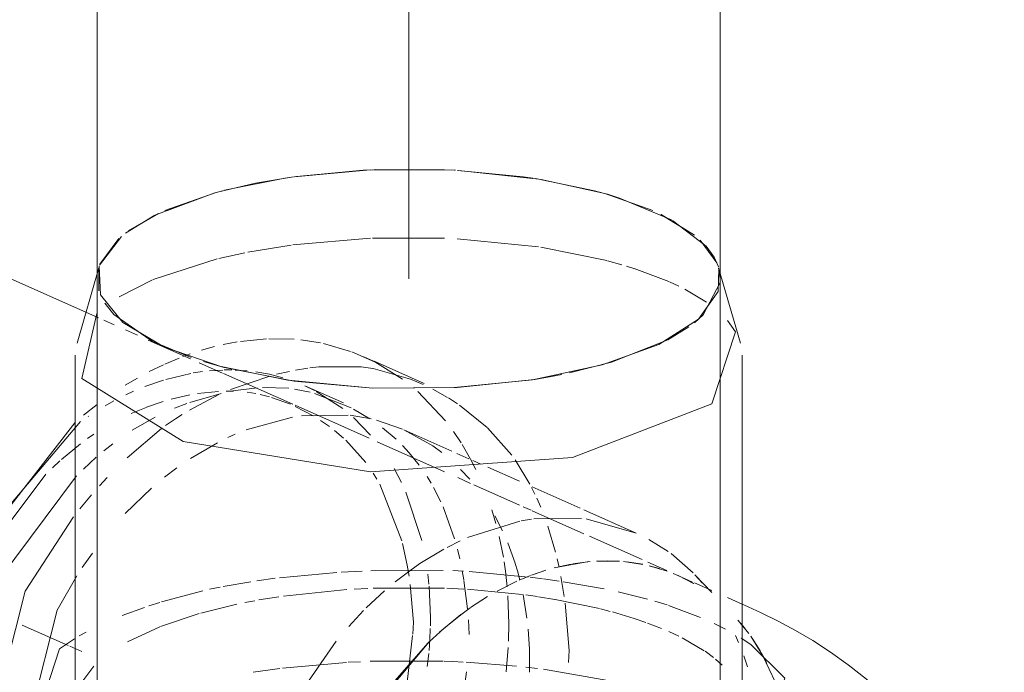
# Model space of a CAD drawing. Header units: millimetres. Extents: x -121 to 29920, y 1231 to 31888.
# Tile 291 of 310: x 21799 to 21878, y 26421 to 26474. Entities that reach past the tile are written whole.
import ezdxf

# ---------------------------------------------------------------- set-up
doc = ezdxf.new("R2010")
doc.units = ezdxf.units.MM
doc.linetypes.add('ADSK_Осевая', pattern=[700, 500, -100, 0, -100])
doc.layers.add('P-PIPE-____-CNTR', color=3, linetype='ADSK_Осевая', lineweight=20)
doc.layers.add('P-PIPE-____-OTLN', color=3, linetype='Continuous', lineweight=20)

# ---------------------------------------------------------------- blocks, each defined once
blk = doc.blocks.new('ADSK_ППР_Отвод канализационный_Составной - Отвод раструбный-1324022-3D severage Right')
at = {"layer": 'P-PIPE-____-OTLN', "color": 9}
for p, q in [((-5192.742, 26461.722), (-5198.863, 26461.172)), ((-5186.809, 26461.731), (-5192.49, 26461.733)), ((-5186.809, 26461.731), (-5192.31, 26461.74)), ((-5185.932, 26461.69), (-5186.809, 26461.731)), ((-5185.983, 26461.691), (-5186.809, 26461.731)), ((-5179.232, 26460.983), (-5185.67, 26461.675)), ((-5173.929, 26459.821), (-5179.038, 26460.951)), ((-5205.22, 26459.878), (-5209.957, 26458.128)), ((-5170.087, 26458.451), (-5173.933, 26459.822)), ((-5209.75, 26458.228), (-5212.168, 26456.821)), ((-5210.05, 26458.082), (-5212.409, 26456.642)), ((-5166.734, 26456.477), (-5169.435, 26458.147)), ((-5165.818, 26455.608), (-5168.502, 26457.661)), ((-5212.729, 26456.385), (-5214.483, 26454.067)), ((-5212.923, 26456.217), (-5214.453, 26454.148)), ((-5164.945, 26454.264), (-5166.289, 26456.088)), ((-5166.038, 26450.105), (-5164.688, 26452.699)), ((-5214.056, 26451.025), (-5213.337, 26450.129)), ((-5213.333, 26450.125), (-5210.219, 26447.951)), ((-5166.748, 26449.461), (-5166.04, 26450.102)), ((-5164.099, 26449.625), (-5163.455, 26448.729)), ((-5168.884, 26448.08), (-5167.197, 26449.117)), ((-5210.211, 26447.947), (-5207.127, 26446.663)), ((-5173.393, 26446.286), (-5168.887, 26448.079)), ((-5206.127, 26446.338), (-5204.866, 26445.974)), ((-5204.864, 26445.973), (-5199.366, 26444.849)), ((-5176.763, 26445.427), (-5173.398, 26446.285)), ((-5199.359, 26444.848), (-5192.543, 26444.218)), ((-5185.791, 26444.267), (-5179.57, 26444.913)), ((-5179.567, 26444.913), (-5177.946, 26445.191)), ((-5192.543, 26444.218), (-5185.797, 26444.267)), ((-5216.112, 26424.336), (-5215.55, 26424.645)), ((-5163, 26424.14), (-5162.231, 26423.637)), ((-5215.91, 26420.633), (-5214.934, 26421.895))]:
    blk.add_line(p, q, dxfattribs=at)
at = {"layer": 'P-PIPE-____-OTLN', "color": 10}
for p, q in [((-5198.972, 26455.706), (-5192.75, 26456.232)), ((-5192.579, 26456.239), (-5186.815, 26456.24)), ((-5185.773, 26456.193), (-5179.27, 26455.551)), ((-5204.921, 26454.613), (-5202.813, 26455.078)), ((-5202.581, 26455.124), (-5199.114, 26455.688)), ((-5179.083, 26455.523), (-5173.788, 26454.451)), ((-5210.168, 26452.925), (-5205.052, 26454.58)), ((-5173.716, 26454.432), (-5172.571, 26454.114)), ((-5172.202, 26454.004), (-5171.601, 26453.816)), ((-5171.574, 26453.807), (-5168.79, 26452.756)), ((-5212.91, 26451.537), (-5210.219, 26452.903)), ((-5168.747, 26452.737), (-5167.992, 26452.386)), ((-5167.512, 26452.144), (-5165.791, 26451.11)), ((-5201.853, 26428.757), (-5200.386, 26428.957)), ((-5200.048, 26428.999), (-5195.442, 26429.415)), ((-5195.094, 26429.436), (-5193.404, 26429.52)), ((-5192.718, 26429.546), (-5186.908, 26429.592)), ((-5186.144, 26429.577), (-5185.289, 26429.523)), ((-5184.814, 26429.491), (-5180.101, 26429.058)), ((-5179.919, 26429.037), (-5178.946, 26428.917)), ((-5205.655, 26428.071), (-5204.803, 26428.249)), ((-5204.55, 26428.298), (-5202.328, 26428.685)), ((-5192.518, 26428.167), (-5186.815, 26428.167)), ((-5186.608, 26428.159), (-5185.254, 26428.091)), ((-5178.861, 26428.906), (-5177.601, 26428.733)), ((-5177.268, 26428.683), (-5174, 26428.112)), ((-5209.505, 26427.063), (-5206.187, 26427.952)), ((-5201.688, 26427.216), (-5200.094, 26427.476)), ((-5199.728, 26427.53), (-5194.635, 26428.057)), ((-5194.04, 26428.094), (-5192.957, 26428.15)), ((-5184.962, 26428.073), (-5180.57, 26427.658)), ((-5180.28, 26427.62), (-5179.344, 26427.489)), ((-5179.262, 26427.477), (-5177.945, 26427.266)), ((-5172.871, 26427.873), (-5170.518, 26427.289)), ((-5212.654, 26425.963), (-5210.875, 26426.618)), ((-5210.53, 26426.735), (-5209.655, 26427.017)), ((-5206.342, 26426.166), (-5203.463, 26426.872)), ((-5202.813, 26427.005), (-5202.03, 26427.155)), ((-5177.923, 26427.262), (-5174.358, 26426.521)), ((-5169.928, 26427.121), (-5168.935, 26426.817)), ((-5168.834, 26426.785), (-5166.264, 26425.821)), ((-5209.602, 26425.082), (-5206.495, 26426.123)), ((-5174.276, 26426.501), (-5173.509, 26426.303)), ((-5212.225, 26423.863), (-5209.649, 26425.063)), ((-5170.509, 26425.369), (-5169.378, 26424.932)), ((-5165.177, 26425.328), (-5164.265, 26424.866)), ((-5168.79, 26424.682), (-5167.992, 26424.312)), ((-5167.73, 26424.182), (-5165.956, 26423.149)), ((-5165.888, 26423.103), (-5165.205, 26422.598)), ((-5199.8, 26421.746), (-5194.658, 26422.207)), ((-5194.524, 26422.214), (-5193.536, 26422.264)), ((-5192.768, 26422.295), (-5186.915, 26422.306)), ((-5186.83, 26422.303), (-5186.144, 26422.278)), ((-5186.144, 26422.278), (-5185.31, 26422.24)), ((-5185.051, 26422.226), (-5181.031, 26421.913)), ((-5165.054, 26422.476), (-5164.511, 26421.987)), ((-5202.163, 26421.417), (-5200.015, 26421.719)), ((-5180.281, 26421.832), (-5179.343, 26421.72)), ((-5178.87, 26421.659), (-5173.234, 26420.673))]:
    blk.add_line(p, q, dxfattribs=at)
at = {"layer": 'P-PIPE-____-OTLN', "color": 22}
for p, q in [((-5214.548, 26453.864), (-5216.289, 26447.815)), ((-5214.548, 26453.864), (-5214.528, 26452.016)), ((-5163.062, 26447.815), (-5164.804, 26453.864)), ((-5164.676, 26452.975), (-5164.804, 26453.864)), ((-5214.676, 26452.975), (-5214.676, 26397.67)), ((-5164.676, 26397.67), (-5164.676, 26452.975)), ((-5216.426, 26446.863), (-5216.426, 26418.789)), ((-5162.926, 26418.789), (-5162.926, 26446.863)), ((-5177.946, 26445.191), (-5177.398, 26445.297))]:
    blk.add_line(p, q, dxfattribs=at)
at = {"layer": 'P-PIPE-____-OTLN', "color": 9}
for points in [[(-5192.556, 26461.73, 0), (-5193.334, 26461.694, 0), (-5198.686, 26461.196, 0)], [(-5179.703, 26461.057, 0), (-5180.479, 26461.171, 0), (-5185.737, 26461.678, 0)], [(-5199.078, 26461.142, 0), (-5201.954, 26460.653, 0), (-5205.016, 26459.935, 0)], [(-5198.905, 26461.166, 0), (-5199.61, 26461.063, 0), (-5204.462, 26460.082, 0)], [(-5174.08, 26459.863, 0), (-5174.775, 26460.052, 0), (-5179.498, 26461.025, 0)], [(-5204.627, 26460.039, 0), (-5205.21, 26459.881, 0), (-5209.228, 26458.467, 0)], [(-5168.576, 26457.702, 0), (-5172.759, 26459.464, 0), (-5173.813, 26459.787, 0)], [(-5164.83, 26453.952, 0), (-5165.17, 26454.719, 0), (-5165.806, 26455.595, 0)]]:
    blk.add_polyline3d(points, dxfattribs=at)
at = {"layer": 'P-PIPE-____-OTLN', "color": 22}
for points in [[(-5214.511, 26453.986, 0), (-5214.407, 26451.685, 0), (-5212.617, 26449.472, 0), (-5209.264, 26447.498, 0), (-5204.576, 26445.897, 0), (-5198.873, 26444.778, 0), (-5192.543, 26444.218, 0)], [(-5192.543, 26444.218, 0), (-5186.017, 26444.255, 0), (-5179.741, 26444.886, 0), (-5174.142, 26446.068, 0), (-5169.602, 26447.721, 0), (-5166.429, 26449.732, 0), (-5164.841, 26451.964, 0), (-5164.778, 26453.764, 0)], [(-5192.744, 26437.494, 0), (-5207.777, 26439.919, 0), (-5215.897, 26444.996, 0), (-5214.696, 26450.2, 0)], [(-5163.455, 26448.729, 0), (-5165.351, 26442.939, 0), (-5176.538, 26438.647, 0), (-5192.744, 26437.494, 0)], [(-5193.208, 26408.002, 0), (-5210.518, 26410.794, 0), (-5219.867, 26416.64, 0), (-5217.684, 26423.307, 0), (-5216.495, 26424.112, 0)], [(-5162.231, 26423.637, 0), (-5159.485, 26420.939, 0), (-5161.668, 26414.271, 0), (-5174.549, 26409.33, 0), (-5193.208, 26408.002, 0)]]:
    blk.add_polyline3d(points, dxfattribs=at)
at = {"layer": 'P-PIPE-____-OTLN', "color": 10}
blk.add_polyline3d([(-5173.335, 26426.257, 0), (-5171.574, 26425.733, 0), (-5170.636, 26425.414, 0)], dxfattribs=at)
blk = doc.blocks.new('ADSK_ППР_Отвод канализационный_Составной - Отвод раструбный-1586751-3D severage Right')
at = {"layer": 'P-PIPE-____-OTLN', "color": 10}
for p, q in [((-5204.551, 26447.71), (-5203.44, 26447.922)), ((-5203.179, 26447.963), (-5201.071, 26448.166)), ((-5200.901, 26448.173), (-5198.857, 26448.128)), ((-5198.322, 26448.078), (-5196.758, 26447.837)), ((-5206.292, 26447.254), (-5205.265, 26447.541)), ((-5196.524, 26447.788), (-5194.333, 26447.156)), ((-5194.239, 26447.121), (-5192.431, 26446.325)), ((-5209.246, 26446.136), (-5208.1, 26446.622)), ((-5207.802, 26446.737), (-5207.204, 26446.955)), ((-5192.543, 26446.404), (-5193.267, 26446.726)), ((-5188.421, 26444.571), (-5192.512, 26446.39)), ((-5210.488, 26445.534), (-5209.354, 26446.087)), ((-5206.958, 26445.428), (-5206.227, 26445.537)), ((-5205.661, 26445.599), (-5204.592, 26445.665)), ((-5204.477, 26445.668), (-5203.876, 26445.67)), ((-5203.597, 26445.664), (-5202.631, 26445.603)), ((-5200.281, 26445.32), (-5199.239, 26445.559)), ((-5198.768, 26445.652), (-5197.763, 26445.815)), ((-5197.612, 26445.835), (-5196.882, 26445.919)), ((-5192.52, 26445.786), (-5189.539, 26444.942)), ((-5192.4, 26446.31), (-5190.169, 26444.926)), ((-5212.416, 26444.438), (-5211.432, 26445.022)), ((-5210.851, 26444.336), (-5209.339, 26444.863)), ((-5209.172, 26444.913), (-5207.155, 26445.394)), ((-5203.986, 26444.091), (-5200.824, 26445.178)), ((-5201.934, 26445.522), (-5200.835, 26445.326)), ((-5200.835, 26445.326), (-5199.767, 26445.051)), ((-5189.522, 26444.935), (-5188.513, 26444.509)), ((-5212.377, 26443.67), (-5211.757, 26443.957)), ((-5204.318, 26443.973), (-5203.73, 26443.967)), ((-5203.795, 26443.982), (-5201.835, 26444.232)), ((-5201.406, 26444.257), (-5199.303, 26444.2)), ((-5198.845, 26444.141), (-5197.579, 26443.888)), ((-5194.912, 26443.025), (-5198.019, 26444.406)), ((-5198.019, 26444.406), (-5197.231, 26444.026)), ((-5187.727, 26444.126), (-5186.556, 26443.469)), ((-5214.032, 26442.791), (-5213.335, 26443.181)), ((-5208.722, 26443.32), (-5207.235, 26443.664)), ((-5207.271, 26442.457), (-5204.91, 26443.688)), ((-5207.245, 26443.063), (-5204.723, 26443.793)), ((-5206.627, 26443.77), (-5204.923, 26443.952)), ((-5202.634, 26443.882), (-5201.951, 26443.774)), ((-5201.602, 26443.703), (-5200.841, 26443.511)), ((-5200.696, 26443.469), (-5199.161, 26442.914)), ((-5197.221, 26443.793), (-5194.28, 26442.623)), ((-5197.089, 26443.952), (-5194.971, 26442.573)), ((-5188.947, 26443.942), (-5186.71, 26441.577)), ((-5186.488, 26443.428), (-5185.759, 26442.957)), ((-5211.944, 26442.168), (-5210.732, 26442.668)), ((-5210.72, 26442.673), (-5209.382, 26443.13)), ((-5208.469, 26442.593), (-5207.487, 26442.976)), ((-5198.791, 26442.751), (-5197.343, 26441.989)), ((-5194.101, 26442.529), (-5192.789, 26441.749)), ((-5185.611, 26442.856), (-5183.374, 26441.044)), ((-5211.873, 26440.828), (-5210.007, 26441.886)), ((-5202.705, 26440.874), (-5198.989, 26441.895)), ((-5198.274, 26442), (-5194.524, 26442.052)), ((-5196.746, 26441.615), (-5196.041, 26441.123)), ((-5194.378, 26442.036), (-5192.688, 26441.746)), ((-5194.109, 26441.846), (-5192.735, 26440.432)), ((-5192.27, 26441.643), (-5190.179, 26440.92)), ((-5212.262, 26438.632), (-5209.508, 26440.962)), ((-5195.627, 26440.806), (-5194.918, 26440.208)), ((-5191.78, 26441.03), (-5190.686, 26440.109)), ((-5186.22, 26439.16), (-5190.066, 26440.87)), ((-5190.066, 26440.87), (-5187.747, 26439.571)), ((-5183.358, 26441.03), (-5181.409, 26438.827)), ((-5215.45, 26440.168), (-5214.94, 26440.52)), ((-5204.183, 26440.248), (-5203.595, 26440.513)), ((-5194.719, 26440.025), (-5193.113, 26438.245)), ((-5186.072, 26440.727), (-5185.474, 26439.834)), ((-5217.535, 26438.489), (-5216.015, 26439.75)), ((-5214.133, 26439.177), (-5213.424, 26439.741)), ((-5207.189, 26438.569), (-5205.025, 26439.833)), ((-5190.159, 26439.599), (-5189.629, 26439.033)), ((-5187.747, 26439.571), (-5187.018, 26439.037)), ((-5185.388, 26439.697), (-5184.71, 26438.526)), ((-5215.78, 26437.715), (-5214.739, 26438.665)), ((-5189.629, 26439.033), (-5188.823, 26438.036)), ((-5184.84, 26438.547), (-5185.813, 26438.979)), ((-5184.707, 26438.519), (-5184.28, 26437.684)), ((-5181.139, 26438.448), (-5179.961, 26436.513)), ((-5218.253, 26437.824), (-5217.655, 26438.381)), ((-5209.262, 26437.07), (-5208.288, 26437.811)), ((-5190.849, 26437.756), (-5190.259, 26436.645)), ((-5185.511, 26437.691), (-5184.782, 26436.896)), ((-5183.89, 26438.124), (-5184.522, 26438.405)), ((-5180.771, 26436.737), (-5183.324, 26437.872)), ((-5224.499, 26429.724), (-5218.781, 26437.308)), ((-5214.472, 26436.38), (-5213.865, 26437.034)), ((-5192.523, 26437.393), (-5192.219, 26436.9)), ((-5188.198, 26437.117), (-5187.883, 26436.597)), ((-5212.412, 26434.162), (-5210.317, 26436.187)), ((-5191.999, 26436.517), (-5190.221, 26431.971)), ((-5187.678, 26436.235), (-5187.106, 26435.102)), ((-5179.814, 26436.232), (-5179.553, 26435.705)), ((-5175.919, 26434.58), (-5179.765, 26436.29)), ((-5189.896, 26435.865), (-5188.616, 26431.997)), ((-5179.405, 26435.389), (-5179.082, 26434.651)), ((-5186.918, 26434.682), (-5185.999, 26432.124)), ((-5182.991, 26434.439), (-5182.671, 26433.35)), ((-5182.752, 26433.964), (-5182.142, 26432.768)), ((-5180.641, 26433.556), (-5179.821, 26433.688)), ((-5179.633, 26433.713), (-5175.816, 26433.757)), ((-5171.426, 26432.582), (-5175.633, 26434.453)), ((-5175.447, 26433.713), (-5171.426, 26432.582)), ((-5184.954, 26432.225), (-5180.747, 26433.536)), ((-5178.512, 26433.141), (-5177.892, 26431.045)), ((-5182.41, 26432.306), (-5182.08, 26430.645)), ((-5190.163, 26431.745), (-5189.789, 26430.004)), ((-5186.593, 26431.437), (-5185.545, 26431.959)), ((-5181.721, 26431.805), (-5181.134, 26430.175)), ((-5170.398, 26432.076), (-5168.851, 26431.104)), ((-5185.771, 26431.291), (-5185.585, 26430.512)), ((-5168.624, 26430.938), (-5166.856, 26429.388)), ((-5189.789, 26430.004), (-5189.645, 26429.131)), ((-5182.019, 26430.269), (-5181.912, 26429.518)), ((-5181.128, 26430.155), (-5180.944, 26429.543)), ((-5178.007, 26429.791), (-5175.211, 26430.293)), ((-5177.762, 26430.519), (-5177.613, 26429.855)), ((-5176.629, 26430.1), (-5177.646, 26429.884)), ((-5175.119, 26430.303), (-5176.512, 26430.121)), ((-5174.61, 26430.338), (-5173.724, 26430.362)), ((-5172.768, 26430.329), (-5174.549, 26430.342)), ((-5172.437, 26430.302), (-5170.883, 26430.072)), ((-5170.9, 26430.079), (-5172.182, 26430.277)), ((-5169.55, 26429.733), (-5170.388, 26429.965)), ((-5170.372, 26429.958), (-5168.933, 26429.524)), ((-5190.754, 26428.676), (-5189.592, 26429.564)), ((-5188.137, 26429.294), (-5188.05, 26428.497)), ((-5185.389, 26429.558), (-5185.261, 26428.835)), ((-5181.912, 26429.518), (-5181.776, 26428.271)), ((-5180.944, 26429.543), (-5180.754, 26428.835)), ((-5179.893, 26429.182), (-5180.806, 26428.809)), ((-5180.666, 26428.866), (-5179.903, 26429.175)), ((-5179.821, 26429.206), (-5178.677, 26429.598)), ((-5178.888, 26429.534), (-5179.811, 26429.213)), ((-5177.464, 26429.113), (-5177.196, 26427.5)), ((-5168.441, 26429.334), (-5168.082, 26429.18)), ((-5166.892, 26428.652), (-5168.078, 26429.179)), ((-5166.797, 26428.525), (-5168.052, 26429.167)), ((-5168.051, 26429.167), (-5166.825, 26428.539)), ((-5165.351, 26427.813), (-5166.711, 26429.238)), ((-5166.711, 26429.238), (-5166.131, 26428.597)), ((-5189.552, 26428.46), (-5189.298, 26425.44)), ((-5188.035, 26428.329), (-5187.927, 26425.823)), ((-5185.251, 26428.769), (-5184.964, 26426.517)), ((-5182.572, 26427.936), (-5180.995, 26428.722)), ((-5165.351, 26427.966), (-5166.736, 26428.582)), ((-5193.076, 26426.59), (-5191.615, 26427.953)), ((-5184.704, 26426.606), (-5183.354, 26427.486)), ((-5183.339, 26427.495), (-5184.017, 26427.071)), ((-5181.721, 26427.56), (-5181.647, 26425.329)), ((-5180.489, 26427.66), (-5180.184, 26425.764)), ((-5184.73, 26426.59), (-5185.388, 26426.114)), ((-5177.123, 26426.972), (-5176.801, 26423.174)), ((-5194.479, 26425.099), (-5193.291, 26426.373)), ((-5187.927, 26425.823), (-5187.935, 26425.136)), ((-5185.482, 26426.044), (-5187.209, 26424.622)), ((-5186.845, 26424.94), (-5185.366, 26426.128)), ((-5189.298, 26425.44), (-5189.351, 26424.465)), ((-5184.888, 26425.611), (-5184.82, 26424.442)), ((-5181.647, 26425.329), (-5181.676, 26423.911)), ((-5189.358, 26424.356), (-5189.786, 26420.621)), ((-5187.94, 26424.933), (-5187.98, 26424.023)), ((-5180.089, 26424.88), (-5179.99, 26423.271)), ((-5163.446, 26424.36), (-5163.204, 26423.815)), ((-5198.19, 26420.008), (-5195.487, 26423.901)), ((-5188.109, 26423.78), (-5191.15, 26420.313)), ((-5187.981, 26424.013), (-5188.042, 26423.17)), ((-5188.065, 26422.916), (-5188.18, 26421.879)), ((-5181.7, 26423.405), (-5181.86, 26421.453)), ((-5179.989, 26423.238), (-5179.974, 26422.287)), ((-5176.801, 26423.174), (-5176.852, 26422.194)), ((-5162.782, 26422.74), (-5162.485, 26421.86)), ((-5160.232, 26420.588), (-5161.25, 26422.737)), ((-5179.974, 26422.287), (-5179.986, 26421.428)), ((-5185.046, 26421.46), (-5185.318, 26419.436))]:
    blk.add_line(p, q, dxfattribs=at)
at = {"layer": 'P-PIPE-____-OTLN', "color": 9}
for p, q in [((-5215.763, 26442.031), (-5214.664, 26442.896)), ((-5215.401, 26441.934), (-5215.363, 26441.959)), ((-5222.574, 26428.862), (-5216.335, 26437.173)), ((-5216.067, 26434.522), (-5215.123, 26435.647)), ((-5215.864, 26429.82), (-5215.049, 26430.984)), ((-5163.455, 26427.124), (-5164.107, 26427.414)), ((-5163.268, 26425.609), (-5162.715, 26424.944)), ((-5162.388, 26424.517), (-5163.242, 26425.583)), ((-5161.282, 26422.796), (-5162.232, 26424.301)), ((-5162.122, 26424.14), (-5161.471, 26423.124)), ((-5161.271, 26422.775), (-5160.932, 26422.137))]:
    blk.add_line(p, q, dxfattribs=at)
at = {"layer": 'P-PIPE-____-OTLN', "color": 22}
blk.add_line((-5162.424, 26426.665), (-5163.455, 26427.124), dxfattribs=at)
at = {"layer": 'P-PIPE-____-OTLN', "color": 10}
for points in [[(-5196.866, 26445.921, 0), (-5193.476, 26445.924, 0), (-5192.54, 26445.79, 0)], [(-5209.183, 26441.202, 0), (-5208.391, 26441.753, 0), (-5207.851, 26442.103, 0)], [(-5189.592, 26429.564, 0), (-5188.77, 26430.136, 0), (-5186.847, 26431.3, 0)], [(-5192.604, 26418.216, 0), (-5192.086, 26419.005, 0), (-5188.029, 26423.857, 0), (-5186.865, 26424.923, 0)]]:
    blk.add_polyline3d(points, dxfattribs=at)
at = {"layer": 'P-PIPE-____-OTLN', "color": 22}
for points in [[(-5229.913, 26411.834, 0), (-5225.304, 26430.064, 0), (-5216.465, 26441.438, 0)], [(-5229.846, 26414.103, 0), (-5225.843, 26429.936, 0), (-5215.997, 26441.523, 0)], [(-5225.066, 26409.68, 0), (-5220.457, 26427.91, 0), (-5216.569, 26433.892, 0)], [(-5221.893, 26410.567, 0), (-5217.89, 26426.4, 0), (-5216.3, 26429.154, 0)], [(-5141.884, 26398.056, 0), (-5142.065, 26401.247, 0), (-5142.591, 26404.341, 0), (-5143.419, 26407.257, 0), (-5144.489, 26409.939, 0), (-5145.736, 26412.361, 0), (-5147.101, 26414.517, 0), (-5148.536, 26416.421, 0), (-5150.004, 26418.097, 0), (-5151.481, 26419.571, 0), (-5152.951, 26420.87, 0), (-5154.405, 26422.019, 0), (-5155.84, 26423.041, 0), (-5157.254, 26423.954, 0), (-5158.65, 26424.775, 0), (-5160.028, 26425.518, 0), (-5161.393, 26426.192, 0), (-5162.424, 26426.665, 0)]]:
    blk.add_polyline3d(points, dxfattribs=at)

msp = doc.modelspace()

# ---------------------------------------------------------------- linework, layer by layer
at = {"layer": 'P-PIPE-____-CNTR', "color": 9}
for p in [(21830.131, 26859.741), (21830.131, 26855.474)]:
    msp.add_line(p, (21830.131, 26452.975), dxfattribs=at)
at = {"layer": 'P-PIPE-____-CNTR', "color": 10}
for p, q in [((21802.808, 26423.57), (21799.126, 26425.207)), ((21802.808, 26423.57), (21799.126, 26425.207)), ((21803.91, 26423.08), (21802.941, 26423.511)), ((21803.91, 26423.08), (21802.941, 26423.511))]:
    msp.add_line(p, q, dxfattribs=at)
at = {"layer": 'P-PIPE-____-OTLN', "color": 22}
for p, q in [((21805.131, 26910.615), (21805.131, 26452.975)), ((21855.131, 26452.975), (21855.131, 26910.615)), ((21805.245, 26449.846), (21654.637, 26516.807))]:
    msp.add_line(p, q, dxfattribs=at)
at = {"layer": 'P-PIPE-____-OTLN', "color": 9}
for p, q in [((21810.577, 26458.466), (21814.597, 26459.881)), ((21814.597, 26459.881), (21815.197, 26460.042)), ((21845.87, 26459.823), (21849.72, 26458.451)), ((21807.639, 26456.821), (21810.057, 26458.228)), ((21850.386, 26458.14), (21853.073, 26456.477)), ((21805.354, 26454.148), (21806.884, 26456.217)), ((21853.518, 26456.088), (21854.862, 26454.264)), ((21857.092, 26424.944), (21856.539, 26425.609)), ((21858.336, 26423.124), (21857.685, 26424.14)), ((21858.875, 26422.137), (21858.536, 26422.775))]:
    msp.add_line(p, q, dxfattribs=at)
at = {"layer": 'P-PIPE-____-OTLN', "color": 10}
for p, q in [((21806.512, 26449.283), (21805.658, 26449.662)), ((21808.366, 26448.458), (21807.398, 26448.889)), ((21812.625, 26446.565), (21809.241, 26448.069)), ((21815.202, 26445.419), (21813.328, 26446.252)), ((21820.824, 26442.919), (21815.264, 26445.391)), ((21826.959, 26440.192), (21821.01, 26442.837)), ((21832.998, 26437.507), (21827.603, 26439.906)), ((21835.096, 26436.574), (21834.07, 26437.03)), ((21839.036, 26434.822), (21835.363, 26436.455)), ((21839.956, 26434.413), (21839.311, 26434.7)), ((21844.192, 26432.53), (21840.037, 26434.377)), ((21848.862, 26430.453), (21844.631, 26432.335)), ((21844.596, 26430.293), (21841.8, 26429.791)), ((21846.083, 26430.362), (21845.197, 26430.338)), ((21848.924, 26430.072), (21847.37, 26430.302)), ((21850.843, 26429.573), (21849.333, 26430.244)), ((21850.874, 26429.524), (21849.435, 26429.958)), ((21839.904, 26429.175), (21839.141, 26428.866)), ((21841.13, 26429.598), (21839.986, 26429.206)), ((21851.725, 26429.18), (21851.366, 26429.334)), ((21852.982, 26428.539), (21851.756, 26429.167)), ((21838.812, 26428.722), (21837.235, 26427.936)), ((21836.453, 26427.486), (21835.103, 26426.606)), ((21834.441, 26426.128), (21832.962, 26424.94))]:
    msp.add_line(p, q, dxfattribs=at)
at = {"layer": 'P-PIPE-____-OTLN', "color": 9}
for points in [[(21821.121, 26461.196, 0), (21826.473, 26461.694, 0), (21827.254, 26461.73, 0)], [(21827.501, 26461.74, 0), (21832.998, 26461.731, 0), (21833.803, 26461.693, 0)], [(21834.046, 26461.68, 0), (21839.328, 26461.171, 0), (21840.104, 26461.057, 0)], [(21815.366, 26460.086, 0), (21820.197, 26461.063, 0), (21820.902, 26461.166, 0)], [(21840.309, 26461.025, 0), (21845.032, 26460.052, 0), (21845.724, 26459.864, 0)]]:
    msp.add_polyline3d(points, dxfattribs=at)
at = {"layer": 'P-PIPE-____-OTLN', "color": 22}
for points in [[(21810.543, 26447.498, 0), (21807.19, 26449.472, 0), (21805.4, 26451.685, 0), (21805.296, 26453.986, 0)], [(21855.029, 26453.764, 0), (21854.966, 26451.964, 0), (21853.378, 26449.732, 0), (21850.205, 26447.721, 0), (21845.665, 26446.068, 0)], [(21845.665, 26446.068, 0), (21840.066, 26444.886, 0), (21833.79, 26444.255, 0), (21827.264, 26444.218, 0), (21820.934, 26444.778, 0), (21815.231, 26445.897, 0), (21810.543, 26447.498, 0)]]:
    msp.add_polyline3d(points, dxfattribs=at)
at = {"layer": 'P-PIPE-____-OTLN', "color": 10}
msp.add_polyline3d([(21832.942, 26424.923, 0), (21831.778, 26423.857, 0), (21827.721, 26419.005, 0), (21827.203, 26418.216, 0)], dxfattribs=at)

# ---------------------------------------------------------------- block references
at = {"layer": 'P-PIPE-____-OTLN', "color": 9}
msp.add_blockref('ADSK_ППР_Отвод канализационный_Составной - Отвод раструбный-1324022-3D severage Right', (27019.807, 0), dxfattribs=at)
at = {"layer": 'P-PIPE-____-OTLN', "color": 10}
msp.add_blockref('ADSK_ППР_Отвод канализационный_Составной - Отвод раструбный-1586751-3D severage Right', (27019.807, 0), dxfattribs=at)

doc.saveas('drawing.dxf')
